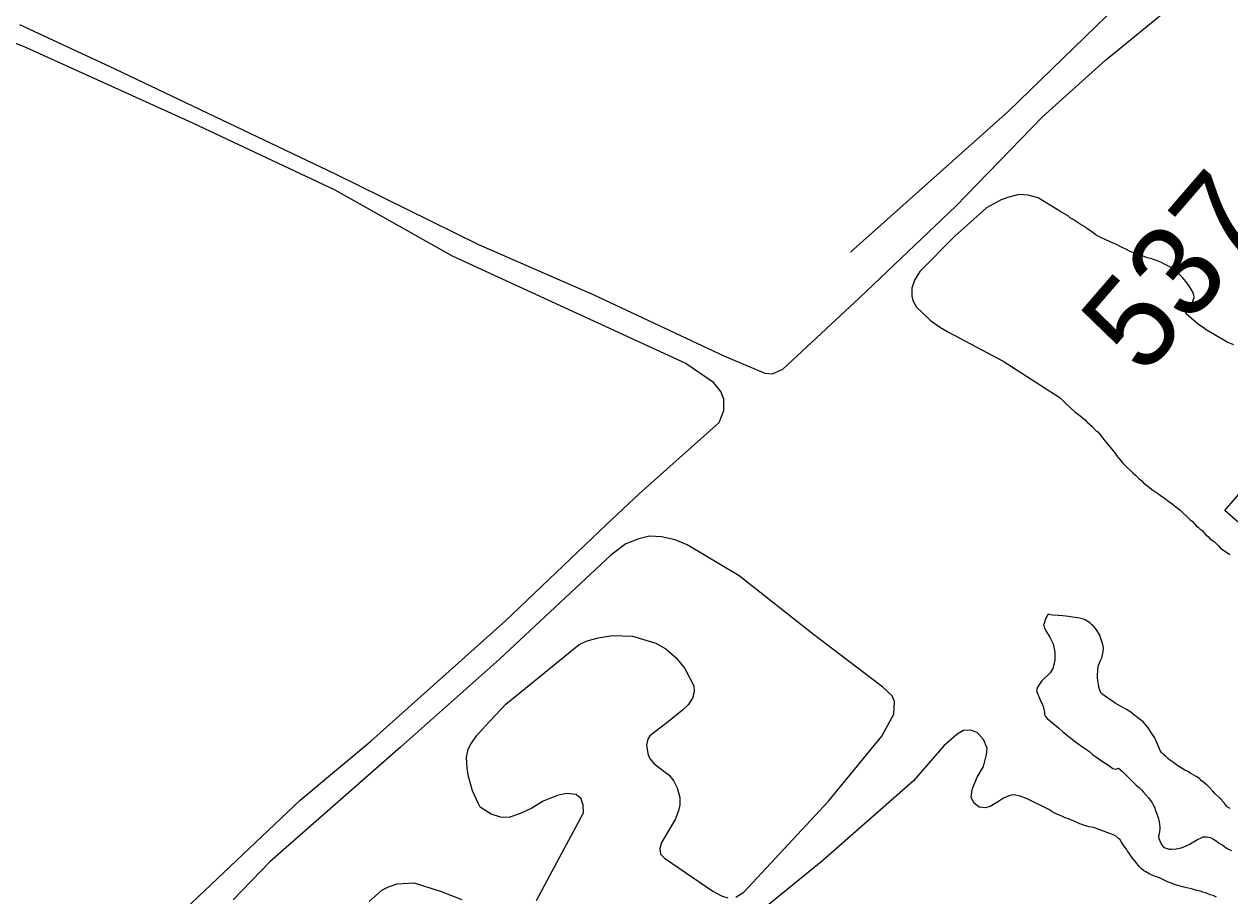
# Model space of a CAD drawing. Extents: x 3704301 to 3742427, y 506229 to 532009.
# Drawn here: x 3724729 to 3726051, y 516141 to 517096 of the extents above; entities that cross this region are included whole.
import ezdxf

# ---------------------------------------------------------------- set-up
doc = ezdxf.new("R2010")
doc.units = 0
for name, color, linetype in [('V-BLDG-OTLN', 7, 'Continuous'), ('V-SITE-VEGE', 7, 'Continuous'), ('V-SURV-IDEN', 7, 'Continuous'), ('V-TOPO-SHOR', 7, 'Continuous')]:
    doc.layers.add(name, color=color, linetype=linetype)

msp = doc.modelspace()

# ---------------------------------------------------------------- linework, layer by layer
at = {"layer": 'V-BLDG-OTLN'}
msp.add_lwpolyline([(3726045.1, 516562.9), (3726135.8, 516668), (3726160.1, 516647), (3726069.4, 516541.9)], close=True, dxfattribs=at)
at = {"layer": 'V-SITE-VEGE'}
for points in [[(3724724.3, 517095.3), (3724828.7, 517047), (3725070, 516931.9), (3725227.2, 516854.5), (3725353.7, 516799.3), (3725496.3, 516732.3), (3725541.2, 516713.4), (3725549.5, 516712.8), (3725560.9, 516718), (3725645, 516796), (3725750.5, 516896.3), (3725845.6, 516994.3), (3725914.5, 517056.3), (3725988, 517116.2)], [(3724688.8, 515919.4), (3724799.9, 516026.4), (3724899.1, 516120), (3725031.8, 516245.8), (3725109.3, 516310.4), (3725256.8, 516442.1), (3725367.7, 516547.8), (3725403.5, 516581.2), (3725490.9, 516659.5), (3725496.2, 516672.7), (3725496.3, 516684.9), (3725492.9, 516693.5), (3725484.7, 516703.4), (3725453.9, 516724.3), (3725198.8, 516841.6), (3725070.2, 516914), (3724914.1, 516987.3), (3724731.1, 517070.3), (3724706.6, 517080.1)], [(3726055.1, 516744.5), (3726048, 516747.6), (3726044.1, 516749.6), (3726024.7, 516761.1), (3726021.4, 516763.4), (3726016.3, 516766.8), (3726013.7, 516768.8), (3726002.8, 516778.6), (3726003, 516780.9), (3726004, 516782.9), (3726005.6, 516784.7), (3726007.6, 516786.7), (3726009.2, 516789), (3726010.7, 516793.6), (3726011.5, 516796.4), (3726011.2, 516799.3), (3726009.9, 516802.8), (3726006.6, 516808.5), (3726005.1, 516810.5), (3726002.5, 516813.8), (3725998.7, 516818.2), (3725991.8, 516825.1), (3725986.2, 516829.2), (3725983.6, 516830.7), (3725978.5, 516833.3), (3725975.7, 516834.8), (3725972.1, 516836.1), (3725964.2, 516839.2), (3725960.6, 516839.7), (3725954, 516842.3), (3725948.4, 516844.1), (3725946.3, 516844.8), (3725941.5, 516846.9), (3725936.6, 516849.2), (3725932, 516851.5), (3725925.9, 516854.8), (3725919.5, 516857.4), (3725914.1, 516860), (3725909.5, 516862), (3725906.5, 516863.6), (3725904.2, 516864.8), (3725901.1, 516867.1), (3725896.8, 516870), (3725894.2, 516871.8), (3725892.4, 516873.3), (3725887.8, 516876.1), (3725878.9, 516882), (3725876.3, 516883.3), (3725873.8, 516885.3), (3725864.5, 516891), (3725840.6, 516905.5), (3725829.7, 516908.4), (3725819.5, 516909.2), (3725808.6, 516906.4), (3725800, 516903.4), (3725783.9, 516894.6), (3725749.2, 516863.4), (3725711.1, 516824.9), (3725705, 516815.5), (3725702.1, 516806.5), (3725702.1, 516797.9), (3725703.6, 516792.4), (3725707.5, 516785.9), (3725713.2, 516780.2), (3725722.7, 516771.3), (3725733.6, 516763.4), (3725742.4, 516758.5), (3725802.5, 516726.7), (3725864.7, 516686.4), (3725868, 516683.3), (3725872.1, 516679.2), (3725881, 516671), (3725883.5, 516669.3), (3725892.2, 516662.3), (3725894, 516660.3), (3725899.6, 516655.4), (3725904, 516650.5), (3725906, 516649), (3725907.6, 516647.5), (3725909.9, 516644.9), (3725912.4, 516641.3), (3725916, 516636.7), (3725922.9, 516628.3), (3725924.7, 516626), (3725926.5, 516623.4), (3725930.3, 516619), (3725933.4, 516615), (3725936.2, 516612.4)], [(3725936.2, 516612.4), (3725944.4, 516604.2), (3725947.4, 516601.6), (3725951, 516598), (3725954.3, 516595.5), (3725956.1, 516593.4), (3725962.5, 516588.6), (3725965.3, 516586), (3725973, 516580.9), (3725975.8, 516578.8), (3725978.6, 516577), (3725982.4, 516574), (3725987.6, 516570.4), (3725991.1, 516567.3), (3725996.2, 516563.2), (3726005.4, 516554.7), (3726007.2, 516552.7), (3726009.3, 516551.2), (3726014.4, 516546), (3726016.2, 516544.7), (3726018.2, 516542.4), (3726020.3, 516540.9), (3726024.6, 516536.5), (3726027.2, 516534.2), (3726029, 516532.4), (3726031.8, 516530.1), (3726033.8, 516528.6), (3726038.2, 516524.2), (3726040.7, 516521.9), (3726050.9, 516514.8)], [(3725427.8, 516534.1), (3725414.6, 516535), (3725402.9, 516531.9), (3725388.8, 516526.3), (3725372.2, 516513.9), (3725250.3, 516400), (3725141.8, 516303.7), (3724998.6, 516177.9)], [(3725509.2, 516139.5), (3725518, 516144.7), (3725611, 516244.4), (3725669.5, 516315.6), (3725682.6, 516339.9), (3725683.2, 516353.9), (3725680.7, 516359.9), (3725670.6, 516369.3), (3725594.5, 516427.3), (3725513, 516491.4), (3725456.1, 516525.2), (3725442.9, 516530.7), (3725427.8, 516534.1)], [(3725905.7, 516380.1), (3725905.7, 516383.4), (3725906, 516386.8), (3725906, 516389.1), (3725906.5, 516391.1), (3725906.7, 516393.4), (3725907.8, 516396), (3725908.8, 516398), (3725910.6, 516401.6), (3725912.1, 516408.3), (3725912.4, 516412.1), (3725911.9, 516414.7), (3725910.6, 516419.5), (3725907.8, 516427.2), (3725904.7, 516432.3), (3725902.2, 516435.6), (3725899.6, 516437.9), (3725897.6, 516439.7), (3725895.3, 516441.3), (3725892.2, 516443.1), (3725890.2, 516443.8), (3725887.6, 516444.6), (3725884, 516445.4), (3725881.2, 516445.6), (3725878.4, 516446.2), (3725874.1, 516446.7), (3725867.9, 516447.7), (3725862.8, 516448), (3725856.4, 516448.5), (3725852.3, 516449), (3725851.5, 516449.3), (3725848.5, 516443.5), (3725847.2, 516439), (3725846.7, 516438.5), (3725847.7, 516434.1), (3725849.8, 516429.9), (3725853.4, 516424.2), (3725857.2, 516416.9), (3725859, 516407.8), (3725858.9, 516399), (3725857.1, 516391.2), (3725856.8, 516389.9), (3725853.7, 516385.3), (3725844.5, 516375.9), (3725840.1, 516369.5), (3725838.8, 516365.3), (3725843.7, 516353.9), (3725845.7, 516349.8), (3725847.5, 516342.1), (3725847.7, 516339.5), (3725848.8, 516337.2), (3725850.5, 516335.2), (3725862.8, 516324.9), (3725867.7, 516320.6), (3725876.4, 516313.4), (3725883, 516308.3), (3725889.1, 516303.9), (3725896.8, 516298.8), (3725900.4, 516295.7), (3725904.5, 516292.9), (3725911.1, 516288), (3725916.5, 516284.7), (3725922.6, 516280.3), (3725925.9, 516279.6), (3725928.8, 516280.8), (3725933.6, 516276.8), (3725948.2, 516262.1), (3725951.3, 516259.6), (3725953.8, 516256.8), (3725956.1, 516254.5), (3725961.7, 516248.1), (3725965.6, 516242.7), (3725966.8, 516240.6), (3725968.1, 516238.1), (3725969.4, 516234.2), (3725970.4, 516231.9), (3725972.2, 516226.6), (3725973.2, 516221.9), (3725974, 516216.1), (3725974, 516214), (3725973.5, 516211.2), (3725973.2, 516208.6), (3725972.7, 516206.1), (3725972.9, 516203.8), (3725974, 516201.2), (3725975.7, 516197.1), (3725978, 516194.3), (3725980.6, 516193), (3725984.7, 516192), (3725987, 516192), (3725991.9, 516192.2), (3725993.9, 516192.5), (3725997.5, 516193.3), (3725999.5, 516194), (3726007, 516197.6), (3726009.3, 516199.1), (3726011.8, 516200.4), (3726015.4, 516202.5), (3726018.5, 516204), (3726021.5, 516205.3), (3726025.1, 516205.3)], [(3725291, 516135.7), (3725302.6, 516157.7), (3725342.2, 516231.8), (3725341.9, 516240.1), (3725339.9, 516247.1), (3725334.2, 516251.8), (3725323.6, 516252.9), (3725313.7, 516250.9), (3725307.2, 516248.3), (3725298.3, 516244.5), (3725285.8, 516236.7), (3725274.9, 516231.6), (3725260.9, 516226.5), (3725251.3, 516227), (3725241.1, 516230.2), (3725229, 516238.1), (3725227.2, 516241.7), (3725220.8, 516255.8), (3725216.4, 516271.4), (3725214.9, 516280.7), (3725214.2, 516292.7), (3725216.1, 516301.5), (3725218.7, 516306.9), (3725225, 516316), (3725234.4, 516326.8), (3725257.1, 516350.9), (3725337.6, 516416.2), (3725345.2, 516420), (3725358.5, 516423.6), (3725374, 516426.1), (3725396.1, 516425.2), (3725421.8, 516417.6), (3725432.7, 516411.3), (3725444, 516401.4), (3725453.3, 516389.9), (3725463.4, 516370.9), (3725463.8, 516364.4), (3725461.7, 516357.4), (3725457, 516350.1), (3725451, 516344.4), (3725433.8, 516330.5), (3725415, 516316.1), (3725412.7, 516312.4), (3725411.4, 516306), (3725412.9, 516296.9), (3725414.7, 516291.7), (3725419.8, 516285.4), (3725436.1, 516273.1), (3725441.5, 516266.3), (3725445.1, 516259.3), (3725447.9, 516248.6), (3725447.9, 516240.6), (3725446.6, 516233.8), (3725442.9, 516224.5), (3725428, 516199.4), (3725426.1, 516192.7), (3725426.6, 516186.4), (3725431, 516182), (3725484, 516145.9), (3725493.6, 516140.9), (3725500.6, 516138.8)], [(3726051.1, 516236.4), (3726048, 516238.5), (3726044.5, 516242.8), (3726039.9, 516247.9), (3726034.2, 516253.1), (3726032.2, 516255.6), (3726028.9, 516259.2), (3726026.8, 516261.3), (3726024.8, 516262.8), (3726022, 516265.4), (3726019.7, 516266.9), (3726017.4, 516269.2), (3726014, 516271.5), (3726008.9, 516274.3), (3726004.6, 516276.9), (3726001.5, 516278.4), (3725993.6, 516283.3), (3725991, 516285.4), (3725986.9, 516288.2), (3725984.6, 516290), (3725982.9, 516291.2), (3725980.6, 516293.3), (3725978.3, 516295.3), (3725976.2, 516297.4), (3725974.9, 516299.2), (3725972.4, 516304.6), (3725971.6, 516306.9), (3725969.3, 516312.2), (3725968.3, 516314.3), (3725963.7, 516320.9), (3725962.7, 516322.7), (3725961.1, 516324.8), (3725959.9, 516326.8), (3725955.8, 516331.4), (3725953, 516333.8), (3725945.3, 516339.6), (3725942.2, 516342.2), (3725937.6, 516344.8), (3725934.8, 516346.6), (3725931, 516348.6), (3725925.1, 516352), (3725921, 516354.8), (3725916.9, 516357.3), (3725911.6, 516361.4), (3725909.8, 516363.2), (3725908.8, 516365), (3725907, 516369.6), (3725906.7, 516372.2), (3725906, 516376.8), (3725905.7, 516380.1)], [(3725932.5, 516199), (3725930.7, 516202), (3725928.9, 516203.8), (3725925.3, 516206.4), (3725922, 516207.9), (3725917.2, 516210), (3725907.4, 516213.6), (3725901.3, 516215.6), (3725896.7, 516216.4), (3725891.6, 516217.7), (3725886.2, 516219.8), (3725884.2, 516220.8), (3725880.8, 516222.1), (3725872.7, 516225.7), (3725870.1, 516226.4), (3725867.5, 516227.7), (3725864, 516229.2), (3725861.9, 516229.8), (3725858.1, 516231.8), (3725855, 516233.6), (3725853, 516235.1), (3725852.2, 516235.4), (3725828.8, 516247), (3725820.8, 516250.1), (3725814, 516251.5), (3725809.6, 516250.7), (3725802.8, 516247.9), (3725797.1, 516244), (3725787.9, 516238.6), (3725782.7, 516237.3), (3725775.9, 516237.9), (3725770, 516242.6), (3725767.4, 516248.9), (3725768.2, 516257.2), (3725773.8, 516270.7), (3725780.6, 516282.6), (3725782.2, 516288.4), (3725784, 516295.6), (3725784.9, 516302.7), (3725780.7, 516312.1), (3725774, 516319.9), (3725766.5, 516322.5), (3725758.7, 516321.8), (3725751.9, 516317.9), (3725737.2, 516305), (3725704.2, 516266.9), (3725604.8, 516179.6), (3725528, 516117)], [(3726025.1, 516205.3), (3726029.5, 516204.7), (3726032.3, 516203.2), (3726035.6, 516201.1), (3726038.4, 516198.8), (3726043, 516196.3), (3726046.6, 516193.5), (3726050.2, 516191.4), (3726052.5, 516190.6)], [(3726036, 516139.5), (3726032.5, 516141), (3726029.1, 516142), (3726024.3, 516144.1), (3726021.2, 516144.9), (3726018.1, 516145.9), (3726013, 516147.2), (3726009.7, 516148.2), (3726000.8, 516150.3), (3725992.3, 516152.6), (3725981.8, 516156.7), (3725973.6, 516160.5), (3725967, 516162.9), (3725965, 516163.9), (3725962.9, 516164.4), (3725958.8, 516167.2), (3725956.5, 516168.2), (3725953.7, 516170.8), (3725951.4, 516173.1), (3725949.1, 516175.7), (3725946.3, 516179.5), (3725944.2, 516182.1), (3725940.2, 516188), (3725938.6, 516189.8), (3725937.4, 516191.8), (3725935.6, 516194.1), (3725934, 516196.7), (3725932.5, 516199)], [(3724998.6, 516177.9), (3724958.3, 516136.4)], [(3725107.4, 516134.5), (3725121.3, 516147.2), (3725128.6, 516150.8), (3725138.2, 516153.9), (3725156.9, 516155.1), (3725186.2, 516145.6), (3725209, 516136.9)]]:
    msp.add_lwpolyline(points, dxfattribs=at)
at = {"layer": 'V-TOPO-SHOR'}
msp.add_lwpolyline([(3725982.3, 517182.2), (3725980.5, 517178.1), (3725976.3, 517170.9), (3725971, 517164), (3725928.1, 517116.7), (3725807.7, 517000.3), (3725635.1, 516846.1)], dxfattribs=at)

# ---------------------------------------------------------------- texts
at = {"layer": 'V-SURV-IDEN'}
msp.add_text('537+92.6', height=100, rotation=49.183, dxfattribs=at).set_placement((3725956.5, 516708.6))

doc.saveas('drawing.dxf')
